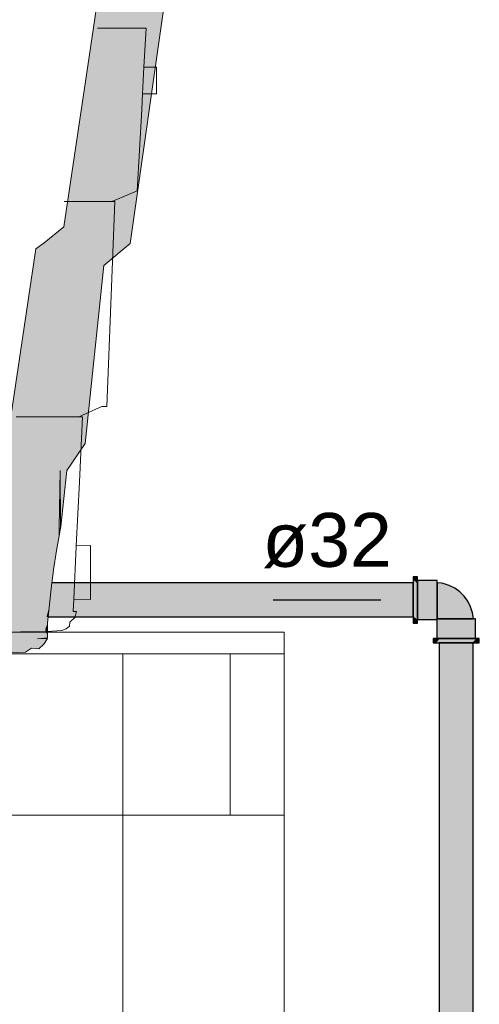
# Model space of a CAD drawing. Header units: millimetres. Extents: x -16331 to -10174, y -4135 to -3584.
# Tile 334 of 456: x -10233.6 to -10231.9, y -4008.46 to -4004.8. Entities that reach past the tile are written whole.
import ezdxf

# ---------------------------------------------------------------- set-up
doc = ezdxf.new("R2010")
doc.units = ezdxf.units.MM
for name, color, linetype in [('AF-Condutos', 4, 'Continuous'), ('AF-Conexões', 4, 'Continuous'), ('AF-Sentido conduto', 7, 'Continuous'), ('AF-Textos conduto', 7, 'Continuous')]:
    doc.layers.add(name, color=color, linetype=linetype)
for name, color, linetype, lineweight in [('AL-Reservatório cilíndrico', 9, 'Continuous', 18), ('DI-Elementos em corte', 9, 'Continuous', 18), ('DI-Elementos externos em corte', 9, 'Continuous', 18), ('DI-Elementos externos em vista', 9, 'Continuous', 5), ('IFC-IfcBuildingElementProxy-Contorno', 250, 'Continuous', 5), ('IFC-IfcFlowTerminal-Contorno', 250, 'Continuous', 5)]:
    doc.layers.add(name, color=color, linetype=linetype, lineweight=lineweight)
doc.styles.add('Arial', font='arial.ttf', dxfattribs={"height": 100})

msp = doc.modelspace()

# ---------------------------------------------------------------- hatches: boundary and pattern name
at = {"layer": 'AF-Condutos', "linetype": 'Continuous'}
for points in [[(-10233.485, -4006.8919), (-10233.485, -4006.892), (-10233.4853, -4006.8947), (-10233.4854, -4006.8952), (-10233.487, -4006.908), (-10233.4871, -4006.9089), (-10233.4896, -4006.9295), (-10232.1417, -4006.9295), (-10232.1417, -4006.908), (-10232.1417, -4006.8947), (-10232.1417, -4006.8919)], [(-10233.4897, -4006.9305), (-10233.4928, -4006.9556), (-10232.1417, -4006.9556), (-10232.1417, -4006.9295)], [(-10232.1417, -4006.9295), (-10233.4895, -4006.9295), (-10233.4896, -4006.9305)], [(-10232.1417, -4006.9816), (-10233.4924, -4006.9565), (-10233.495, -4006.9816), (-10233.4951, -4006.9823)], [(-10233.4929, -4006.9565), (-10232.1417, -4006.9816), (-10232.1417, -4006.9556)], [(-10232.1417, -4006.9556), (-10233.4923, -4006.9556), (-10233.4924, -4006.9565)], [(-10232.1417, -4007.0192), (-10232.1417, -4007.0164), (-10232.1417, -4007.0031), (-10233.4951, -4006.9823), (-10233.4973, -4007.0031), (-10233.4974, -4007.0036), (-10233.4987, -4007.0164), (-10233.4987, -4007.0165), (-10233.499, -4007.0192)], [(-10233.4961, -4006.9823), (-10232.1417, -4007.0031), (-10232.1417, -4006.9816)], [(-10231.9263, -4010.3956), (-10231.918, -4010.3956), (-10231.918, -4007.1156), (-10231.9263, -4007.1156), (-10231.9441, -4007.1156), (-10231.9684, -4007.1156), (-10231.995, -4007.1156), (-10232.0193, -4007.1156), (-10232.0371, -4007.1156), (-10232.0453, -4007.1156), (-10232.0453, -4010.3956), (-10232.0371, -4010.3956), (-10232.0193, -4010.3956), (-10231.995, -4010.3956), (-10231.9684, -4010.3956), (-10231.9441, -4010.3956)]]:
    msp.add_hatch(color=151, dxfattribs=at).paths.add_polyline_path(points)
at = {"layer": 'AF-Conexões', "linetype": 'Continuous'}
for points in [[(-10232.1249, -4006.8696), (-10232.1417, -4006.8696), (-10232.1417, -4006.8725), (-10232.1417, -4006.8811), (-10232.1391, -4006.8832), (-10232.1249, -4006.8948), (-10232.1249, -4006.8832), (-10232.1249, -4006.8811), (-10232.1249, -4006.8725)], [(-10232.1249, -4007.0301), (-10232.1249, -4007.028), (-10232.1249, -4007.0164), (-10232.1249, -4006.9986), (-10232.1249, -4006.9778), (-10232.1249, -4006.9556), (-10232.1249, -4006.9333), (-10232.1249, -4006.9126), (-10232.1249, -4006.8948), (-10232.1284, -4006.8919), (-10232.1417, -4006.8811), (-10232.1417, -4006.8919), (-10232.1417, -4006.8948), (-10232.1417, -4006.9126), (-10232.1417, -4006.9333), (-10232.1417, -4006.9556), (-10232.1417, -4006.9778), (-10232.1417, -4006.9986), (-10232.1417, -4007.0164), (-10232.1274, -4007.028)], [(-10232.0525, -4006.8832), (-10232.1249, -4006.8832), (-10232.1249, -4006.8856), (-10232.1249, -4006.8929), (-10232.0525, -4006.8856)], [(-10232.0525, -4006.8856), (-10232.0782, -4006.8882), (-10232.1249, -4006.8929), (-10232.1249, -4006.9044), (-10232.1249, -4006.9194), (-10232.1249, -4006.9368), (-10232.1249, -4006.9556), (-10232.1249, -4006.9743), (-10232.1249, -4006.9918), (-10232.1249, -4007.0068), (-10232.1249, -4007.0183), (-10232.0525, -4007.0183), (-10232.0525, -4007.0068), (-10232.0525, -4006.9918), (-10232.0525, -4006.9743), (-10232.0525, -4006.9556), (-10232.0525, -4006.9368), (-10232.0525, -4006.9194), (-10232.0525, -4006.9044), (-10232.0525, -4006.8929), (-10232.0525, -4006.8918)], [(-10232.0501, -4007.024), (-10232.0482, -4007.0264), (-10232.046, -4007.0264), (-10232.0438, -4007.0264), (-10232.032, -4007.0264), (-10232.0234, -4007.0264), (-10232.0148, -4007.0264), (-10231.9938, -4007.0264), (-10231.9826, -4007.0264), (-10231.9714, -4007.0264), (-10231.9609, -4007.0264), (-10231.9503, -4007.0264), (-10231.9417, -4007.0264), (-10231.9331, -4007.0264), (-10231.9275, -4007.0264), (-10231.9293, -4007.0073), (-10231.9399, -4007.0034), (-10231.9534, -4007.0065), (-10231.9639, -4007.0114), (-10231.9863, -4007.0128), (-10231.9639, -4007.0114), (-10231.9534, -4007.0065), (-10231.9399, -4007.0034), (-10231.9293, -4007.0073), (-10231.9275, -4007.0264), (-10231.9218, -4007.0264), (-10231.9202, -4007.0264), (-10231.9179, -4007.0264), (-10231.9202, -4007.0106), (-10231.9211, -4007.0107), (-10231.9202, -4007.0106), (-10231.9211, -4007.0035), (-10231.925, -4006.9991), (-10231.9211, -4007.0035), (-10231.928, -4006.9814), (-10231.9383, -4006.9608), (-10231.9328, -4006.9745), (-10231.9368, -4006.9811), (-10231.9328, -4006.9745), (-10231.9383, -4006.9608), (-10231.9518, -4006.942), (-10231.9458, -4006.9546), (-10231.9447, -4006.9654), (-10231.9464, -4006.9826), (-10231.9599, -4006.9876), (-10231.9464, -4006.9826), (-10231.9447, -4006.9654), (-10231.9458, -4006.9546), (-10231.9518, -4006.942), (-10231.9681, -4006.9257), (-10231.9605, -4006.9344), (-10231.9538, -4006.9511), (-10231.9543, -4006.9624), (-10231.9647, -4006.9675), (-10231.9723, -4006.9864), (-10231.9807, -4006.9984), (-10231.9924, -4007.0003), (-10232.0032, -4007.006), (-10232.0187, -4007.0147), (-10232.0317, -4007.0144), (-10232.0416, -4007.0155), (-10232.0317, -4007.0144), (-10232.0187, -4007.0147), (-10232.0032, -4007.006), (-10231.9924, -4007.0003), (-10231.9807, -4006.9984), (-10231.9723, -4006.9864), (-10231.9925, -4006.9856), (-10232.0086, -4006.9825), (-10232.0201, -4006.9917), (-10232.0256, -4007.0045), (-10232.0201, -4006.9917), (-10232.0086, -4006.9825), (-10231.9925, -4006.9856), (-10231.9723, -4006.9864), (-10231.9647, -4006.9675), (-10231.9543, -4006.9624), (-10231.9538, -4006.9511), (-10231.9605, -4006.9344), (-10231.9681, -4006.9257), (-10231.9869, -4006.9122), (-10231.9808, -4006.9197), (-10231.9641, -4006.938), (-10231.973, -4006.9408), (-10231.9777, -4006.9516), (-10231.9818, -4006.9724), (-10231.9777, -4006.9516), (-10231.973, -4006.9408), (-10231.9641, -4006.938), (-10231.9808, -4006.9197), (-10231.9776, -4006.9277), (-10231.9808, -4006.9197), (-10231.9869, -4006.9122), (-10232.0075, -4006.9019), (-10232.0006, -4006.9067), (-10231.9917, -4006.9181), (-10231.9885, -4006.9282), (-10231.9937, -4006.9385), (-10231.9996, -4006.9525), (-10231.9998, -4006.9689), (-10231.9996, -4006.9525), (-10231.9937, -4006.9385), (-10231.9885, -4006.9282), (-10231.9917, -4006.9181), (-10232.0006, -4006.9067), (-10232.0075, -4006.9019), (-10232.0296, -4006.895), (-10232.0367, -4006.894), (-10232.0369, -4006.895), (-10232.0252, -4006.8989), (-10232.0072, -4006.9107), (-10232.0087, -4006.9202), (-10232.0137, -4006.9338), (-10232.019, -4006.9438), (-10232.0102, -4006.9588), (-10232.0181, -4006.9687), (-10232.0322, -4006.977), (-10232.0351, -4006.992), (-10232.0391, -4007.005), (-10232.0351, -4006.992), (-10232.0322, -4006.977), (-10232.0181, -4006.9687), (-10232.0102, -4006.9588), (-10232.019, -4006.9438), (-10232.0246, -4006.9546), (-10232.019, -4006.9438), (-10232.0137, -4006.9338), (-10232.0087, -4006.9202), (-10232.0072, -4006.9107), (-10232.0252, -4006.8989), (-10232.0369, -4006.895), (-10232.0367, -4006.894), (-10232.0525, -4006.8918), (-10232.0525, -4006.8941), (-10232.0525, -4006.8957), (-10232.0525, -4006.9014), (-10232.0334, -4006.9032), (-10232.0295, -4006.9138), (-10232.0298, -4006.925), (-10232.0331, -4006.9377), (-10232.0382, -4006.9488), (-10232.033, -4006.9651), (-10232.0382, -4006.9488), (-10232.0331, -4006.9377), (-10232.0298, -4006.925), (-10232.0295, -4006.9138), (-10232.0334, -4006.9032), (-10232.0525, -4006.9014), (-10232.0525, -4006.907), (-10232.0525, -4006.9156), (-10232.0525, -4006.9242), (-10232.0525, -4006.9348), (-10232.0525, -4006.9453), (-10232.0525, -4006.9565), (-10232.0525, -4006.9677), (-10232.0525, -4006.9887), (-10232.0525, -4006.9973), (-10232.0525, -4007.0059), (-10232.0525, -4007.0177), (-10232.0525, -4007.0194), (-10232.0525, -4007.0221)], [(-10232.1417, -4007.0386), (-10232.1417, -4007.0416), (-10232.1249, -4007.0416), (-10232.1249, -4007.0386), (-10232.1249, -4007.0301), (-10232.1382, -4007.0192), (-10232.1417, -4007.0164), (-10232.1417, -4007.0192), (-10232.1417, -4007.0301)], [(-10232.0525, -4007.0255), (-10232.0525, -4007.0221), (-10232.0525, -4007.0183), (-10232.0572, -4007.0183), (-10232.1249, -4007.0183), (-10232.1249, -4007.0255)], [(-10232.0541, -4007.028), (-10232.0541, -4007.0279), (-10232.0525, -4007.028), (-10232.0525, -4007.0264), (-10232.0525, -4007.0255), (-10232.0531, -4007.0264), (-10232.0525, -4007.0255), (-10232.0541, -4007.0255), (-10232.0541, -4007.0264), (-10232.0995, -4007.0264), (-10232.0541, -4007.0264), (-10232.0541, -4007.0255), (-10232.1249, -4007.0255), (-10232.1249, -4007.0264), (-10232.1249, -4007.028)], [(-10232.0525, -4007.0739), (-10232.0516, -4007.0988), (-10232.0516, -4007.028), (-10232.0516, -4007.0264), (-10232.0525, -4007.0264), (-10232.0525, -4007.0274), (-10232.0525, -4007.028), (-10232.0525, -4007.0733), (-10232.0525, -4007.028), (-10232.0525, -4007.0274), (-10232.0525, -4007.0264), (-10232.0541, -4007.0264), (-10232.054, -4007.028), (-10232.0541, -4007.028), (-10232.0541, -4007.0988), (-10232.0525, -4007.0988), (-10232.0516, -4007.0988)], [(-10231.9118, -4007.0988), (-10231.9093, -4007.0988), (-10231.9093, -4007.0264), (-10231.9118, -4007.0264), (-10231.919, -4007.0264), (-10231.9305, -4007.0264), (-10231.9455, -4007.0264), (-10231.9629, -4007.0264), (-10231.9817, -4007.0264), (-10232.0004, -4007.0264), (-10232.0179, -4007.0264), (-10232.0329, -4007.0264), (-10232.0444, -4007.0264), (-10232.0516, -4007.0264), (-10232.0516, -4007.0988), (-10232.0444, -4007.0988), (-10232.0329, -4007.0988), (-10232.0179, -4007.0988), (-10232.0004, -4007.0988), (-10231.9817, -4007.0988), (-10231.9629, -4007.0988), (-10231.9455, -4007.0988), (-10231.9305, -4007.0988), (-10231.919, -4007.0988)], [(-10232.0677, -4007.0988), (-10232.0677, -4007.1156), (-10232.0648, -4007.1156), (-10232.0562, -4007.1156), (-10232.0425, -4007.0988), (-10232.0562, -4007.0988), (-10232.0648, -4007.0988)], [(-10232.0562, -4007.1156), (-10232.0453, -4007.1156), (-10232.0425, -4007.1156), (-10232.0247, -4007.1156), (-10232.0039, -4007.1156), (-10231.9817, -4007.1156), (-10231.9594, -4007.1156), (-10231.9387, -4007.1156), (-10231.9209, -4007.1156), (-10231.9072, -4007.0988), (-10231.9209, -4007.0988), (-10231.9387, -4007.0988), (-10231.9594, -4007.0988), (-10231.9817, -4007.0988), (-10232.0039, -4007.0988), (-10232.0247, -4007.0988), (-10232.0425, -4007.0988), (-10232.0453, -4007.1023)], [(-10231.8986, -4007.1156), (-10231.8957, -4007.1156), (-10231.8957, -4007.0988), (-10231.8986, -4007.0988), (-10231.9072, -4007.0988), (-10231.918, -4007.1121), (-10231.9209, -4007.1156), (-10231.918, -4007.1156), (-10231.9072, -4007.1156)]]:
    msp.add_hatch(color=161, dxfattribs=at).paths.add_polyline_path(points)
at = {"layer": 'AF-Sentido conduto', "linetype": 'Continuous'}
msp.add_hatch(color=140, dxfattribs=at).paths.add_polyline_path([(-10232.2616, -4006.9557), (-10232.5031, -4006.891), (-10232.5031, -4007.0204)])
at = {"layer": 'AL-Reservatório cilíndrico', "linetype": 'Continuous'}
for points in [[(-10233.3865, -4006.3747), (-10233.4295, -4006.4756), (-10233.3615, -4006.3747), (-10233.2911, -4005.7134), (-10233.1936, -4005.6314), (-10233.0379, -4004.5428), (-10233.0618, -4004.5428), (-10233.036, -4004.5291), (-10233.0107, -4004.5156), (-10233.0348, -4004.521), (-10233.1328, -4004.5428), (-10233.2426, -4005.6314), (-10233.1368, -4004.5829), (-10233.1328, -4004.5428), (-10233.1408, -4004.585), (-10233.1328, -4004.5428), (-10233.0107, -4004.5156), (-10232.996, -4004.4288), (-10232.9855, -4004.3668), (-10233.041, -4004.4514), (-10232.9855, -4004.3668), (-10232.9855, -4004.3158), (-10232.9799, -4004.2157), (-10233.0115, -4004.1401), (-10233.0179, -4004.1367), (-10233.057, -4004.1156), (-10233.1074, -4004.1156), (-10233.0552, -4004.4586), (-10233.1074, -4004.1156), (-10233.0856, -4004.4738), (-10233.083, -4004.5156), (-10233.1074, -4004.1156), (-10233.1442, -4004.1156), (-10233.1535, -4004.31), (-10233.1688, -4004.5156), (-10233.1835, -4004.523), (-10233.223, -4004.5428), (-10233.2328, -4004.6341), (-10233.3396, -4005.6314), (-10233.223, -4004.5428), (-10233.2885, -4005.0119), (-10233.3849, -4005.6314), (-10233.4509, -4005.6824), (-10233.4911, -4005.7134), (-10233.5524, -4006.2382), (-10233.5705, -4006.3747), (-10233.5779, -4006.3851), (-10233.6429, -4006.4756), (-10233.6451, -4006.4966), (-10233.7146, -4007.0666), (-10233.7155, -4007.08), (-10233.7215, -4007.0921), (-10233.7239, -4007.0964), (-10233.6892, -4007.0921), (-10233.7239, -4007.0964), (-10233.7428, -4007.1099), (-10233.7398, -4007.1205), (-10233.7444, -4007.1249), (-10233.7154, -4007.1233), (-10233.623, -4007.1099), (-10233.7154, -4007.1233), (-10233.7444, -4007.1249), (-10233.7674, -4007.1423), (-10233.7704, -4007.1437), (-10233.7575, -4007.1435), (-10233.6477, -4007.1348), (-10233.7575, -4007.1435), (-10233.7704, -4007.1437), (-10233.7927, -4007.1518), (-10233.7943, -4007.1523), (-10233.7968, -4007.1526), (-10233.7834, -4007.1522), (-10233.7452, -4007.1556), (-10233.6722, -4007.1541), (-10233.6575, -4007.1486), (-10233.6722, -4007.1541), (-10233.5822, -4007.1499), (-10233.5603, -4007.1353), (-10233.533, -4007.137), (-10233.5148, -4007.1203), (-10233.5475, -4007.1181), (-10233.5148, -4007.1203), (-10233.5015, -4007.0997), (-10233.5377, -4007.0999), (-10233.5015, -4007.0961), (-10233.5015, -4007.0876), (-10233.5838, -4007.0859), (-10233.5091, -4007.0874), (-10233.5062, -4007.0875), (-10233.506, -4007.0855), (-10233.5062, -4007.0875), (-10233.5015, -4007.0876), (-10233.5052, -4007.0779), (-10233.5096, -4007.0666), (-10233.5015, -4007.0427), (-10233.499, -4007.0192), (-10233.5048, -4007.0192), (-10233.4972, -4006.9911), (-10233.4966, -4006.9862), (-10233.5172, -4007.0192), (-10233.4953, -4006.9842), (-10233.4891, -4006.9257), (-10233.485, -4006.8919), (-10233.4864, -4006.8919), (-10233.5274, -4007.0192), (-10233.5415, -4007.0581), (-10233.5468, -4007.0666), (-10233.5415, -4007.0666), (-10233.5176, -4007.0666), (-10233.5057, -4007.0822), (-10233.5083, -4007.0812), (-10233.508, -4007.0791), (-10233.5176, -4007.0666), (-10233.5468, -4007.0666), (-10233.5087, -4007.0842), (-10233.5468, -4007.0666), (-10233.5415, -4006.9121), (-10233.5452, -4007.0192), (-10233.5468, -4007.0666), (-10233.5415, -4007.0581), (-10233.5274, -4007.0192), (-10233.5415, -4007.0536), (-10233.5274, -4007.0192), (-10233.4864, -4006.8919), (-10233.4856, -4006.8919), (-10233.485, -4006.8919), (-10233.4841, -4006.8847), (-10233.4851, -4006.888), (-10233.4841, -4006.8847), (-10233.479, -4006.8437), (-10233.4851, -4006.8877), (-10233.4866, -4006.8919), (-10233.4834, -4006.8718), (-10233.4851, -4006.8877), (-10233.479, -4006.8437), (-10233.4813, -4006.8513), (-10233.4932, -4006.8919), (-10233.5305, -4007.0192), (-10233.5415, -4007.0511), (-10233.5305, -4007.0192), (-10233.4932, -4006.8919), (-10233.4813, -4006.8513), (-10233.479, -4006.8437), (-10233.4812, -4006.8509), (-10233.4937, -4006.8919), (-10233.5324, -4007.0192), (-10233.5415, -4007.0491), (-10233.5324, -4007.0192), (-10233.5015, -4006.9175), (-10233.4937, -4006.8919), (-10233.4953, -4006.8919), (-10233.4937, -4006.8919), (-10233.4907, -4006.882), (-10233.4812, -4006.8509), (-10233.479, -4006.8437), (-10233.4798, -4006.8376), (-10233.4806, -4006.8314), (-10233.4977, -4006.8919), (-10233.5015, -4006.9055), (-10233.5335, -4007.0192), (-10233.5415, -4007.0476), (-10233.5415, -4007.0198), (-10233.5415, -4007.0192), (-10233.5415, -4007.0198), (-10233.5415, -4007.0476), (-10233.5335, -4007.0192), (-10233.5414, -4007.0192), (-10233.5385, -4006.8919), (-10233.5385, -4006.8919), (-10233.5385, -4006.8919), (-10233.5414, -4007.0192), (-10233.5335, -4007.0192), (-10233.5015, -4006.9055), (-10233.522, -4006.8919), (-10233.5269, -4006.8919), (-10233.522, -4006.8919), (-10233.5015, -4006.9055), (-10233.4977, -4006.8919), (-10233.5015, -4006.8919), (-10233.5016, -4006.8919), (-10233.5015, -4006.8919), (-10233.4977, -4006.8919), (-10233.4806, -4006.8314), (-10233.5015, -4006.6856), (-10233.5033, -4006.6855), (-10233.5015, -4006.6856), (-10233.4806, -4006.8314), (-10233.4733, -4006.7974), (-10233.4725, -4006.7905), (-10233.4733, -4006.7974), (-10233.4678, -4006.7717), (-10233.4675, -4006.7657), (-10233.4683, -4006.7694), (-10233.4695, -4006.7662), (-10233.4683, -4006.7694), (-10233.4694, -4006.7659), (-10233.4994, -4006.6858), (-10233.4694, -4006.7659), (-10233.4683, -4006.7694), (-10233.4693, -4006.7644), (-10233.4959, -4006.6861), (-10233.4693, -4006.7644), (-10233.4846, -4006.6869), (-10233.4683, -4006.7694), (-10233.4675, -4006.7657), (-10233.4639, -4006.6885), (-10233.4835, -4006.687), (-10233.4838, -4006.687), (-10233.4835, -4006.687), (-10233.4639, -4006.6885), (-10233.4589, -4006.714), (-10233.4581, -4006.718), (-10233.4579, -4006.7078), (-10233.4576, -4006.689), (-10233.4539, -4006.4756), (-10233.5015, -4006.5984), (-10233.5015, -4006.6016), (-10233.5015, -4006.5984), (-10233.4539, -4006.4756), (-10233.5015, -4006.4756), (-10233.5264, -4006.4756), (-10233.5015, -4006.6692), (-10233.5264, -4006.4756), (-10233.5336, -4006.6832), (-10233.5408, -4006.8919), (-10233.5415, -4006.8919), (-10233.5408, -4006.8919), (-10233.5264, -4006.4756), (-10233.5415, -4006.5631), (-10233.5982, -4006.8919), (-10233.6283, -4007.0666), (-10233.5264, -4006.4756), (-10233.4085, -4006.3906), (-10233.3865, -4006.3747), (-10233.406, -4006.3747), (-10233.4611, -4006.3747), (-10233.4316, -4005.7134), (-10233.4371, -4005.8362), (-10233.4611, -4006.3747), (-10233.3469, -4005.7604), (-10233.4611, -4006.3747), (-10233.3865, -4006.3747), (-10233.3413, -4005.7556), (-10233.3382, -4005.7134)], [(-10233.4249, -4006.4322), (-10233.412, -4006.4128), (-10233.399, -4006.3933), (-10233.3865, -4006.3747), (-10233.3969, -4006.3822), (-10233.4085, -4006.3906), (-10233.4112, -4006.4076), (-10233.4085, -4006.3906), (-10233.4214, -4006.3999), (-10233.5264, -4006.4756), (-10233.4539, -4006.4756)], [(-10233.4524, -4006.6893), (-10233.4517, -4006.6829), (-10233.4295, -4006.4756), (-10233.4023, -4006.4117), (-10233.3865, -4006.3747), (-10233.399, -4006.3933), (-10233.4539, -4006.4756), (-10233.4524, -4006.6868)], [(-10233.5015, -4006.7178), (-10233.4595, -4006.718), (-10233.4581, -4006.7181), (-10233.458, -4006.7179), (-10233.4552, -4006.7037), (-10233.4524, -4006.6893), (-10233.4528, -4006.6893), (-10233.455, -4006.6891), (-10233.455, -4006.6895), (-10233.455, -4006.6891), (-10233.4576, -4006.689), (-10233.4576, -4006.6898), (-10233.455, -4006.6896), (-10233.4567, -4006.7), (-10233.4528, -4006.6894), (-10233.4567, -4006.7), (-10233.4567, -4006.7004), (-10233.4532, -4006.6916), (-10233.4567, -4006.7004), (-10233.4567, -4006.7), (-10233.455, -4006.6896), (-10233.4576, -4006.6898), (-10233.4578, -4006.7031), (-10233.4572, -4006.7033), (-10233.4578, -4006.7031), (-10233.4578, -4006.7045), (-10233.4573, -4006.7043), (-10233.4554, -4006.7036), (-10233.4555, -4006.7038), (-10233.4573, -4006.7043)], [(-10233.4639, -4006.6885), (-10233.4678, -4006.7717), (-10233.4581, -4006.718)], [(-10233.4573, -4006.7043), (-10233.4555, -4006.7038), (-10233.4554, -4006.7036)], [(-10233.4806, -4006.8314), (-10233.479, -4006.8437), (-10233.4678, -4006.7717)], [(-10233.4851, -4006.8877), (-10233.4835, -4006.8723), (-10233.4834, -4006.8718), (-10233.4866, -4006.8919), (-10233.4865, -4006.8917)], [(-10233.5015, -4007.0192), (-10233.499, -4007.0192), (-10233.4953, -4006.9842), (-10233.5015, -4007.007), (-10233.5048, -4007.0192)], [(-10233.4953, -4006.9842), (-10233.4966, -4006.9862), (-10233.4972, -4006.9911), (-10233.4972, -4006.9911)], [(-10233.5015, -4007.0876), (-10233.5015, -4007.0666), (-10233.5015, -4007.0548), (-10233.5015, -4007.0427), (-10233.5055, -4007.0666), (-10233.5015, -4007.0427), (-10233.5096, -4007.0666)], [(-10233.5057, -4007.0822), (-10233.508, -4007.0791), (-10233.5083, -4007.0812)]]:
    msp.add_hatch(color=141, dxfattribs=at).paths.add_polyline_path(points)
at = {"layer": 'DI-Elementos em corte', "linetype": 'Continuous'}
msp.add_hatch(color=31, dxfattribs=at).paths.add_polyline_path([(-10233.7146, -4007.0666), (-10233.6451, -4006.4966), (-10233.6429, -4006.4756), (-10233.5779, -4006.3851), (-10233.5705, -4006.3747), (-10233.5524, -4006.2382), (-10233.4911, -4005.7134), (-10233.4509, -4005.6824), (-10233.3849, -4005.6314), (-10233.2885, -4005.0119), (-10233.223, -4004.5428), (-10233.2756, -4004.482), (-10233.2778, -4004.4794), (-10233.2784, -4004.4836), (-10233.3513, -4004.9713), (-10233.4408, -4005.5701), (-10233.5136, -4005.6296), (-10233.544, -4005.6521), (-10233.6453, -4006.3254), (-10233.6473, -4006.3387), (-10233.6618, -4006.3588), (-10233.718, -4006.4321), (-10233.7233, -4006.439), (-10233.7326, -4006.5234), (-10233.7419, -4006.5963), (-10233.8002, -4007.0542)])

# ---------------------------------------------------------------- linework, layer by layer
at = {"layer": 'AF-Condutos'}
for p, q in [((-10232.1417, -4006.8919), (-10233.485, -4006.8919)), ((-10232.1417, -4006.8947), (-10232.1417, -4006.8919)), ((-10232.1417, -4006.908), (-10232.1417, -4006.8947)), ((-10232.1417, -4006.9295), (-10232.1417, -4006.908)), ((-10232.1417, -4006.9556), (-10232.1417, -4006.9295)), ((-10232.1417, -4006.9816), (-10232.1417, -4006.9556)), ((-10232.1417, -4007.0031), (-10232.1417, -4006.9816)), ((-10232.1417, -4007.0164), (-10232.1417, -4007.0031)), ((-10233.499, -4007.0192), (-10232.1417, -4007.0192)), ((-10232.1417, -4007.0192), (-10232.1417, -4007.0164)), ((-10232.0371, -4007.1156), (-10232.0453, -4007.1156)), ((-10232.0453, -4007.1156), (-10232.0453, -4010.3956)), ((-10232.0193, -4007.1156), (-10232.0371, -4007.1156)), ((-10231.995, -4007.1156), (-10232.0193, -4007.1156)), ((-10231.9684, -4007.1156), (-10231.995, -4007.1156)), ((-10231.9441, -4007.1156), (-10231.9684, -4007.1156)), ((-10231.9263, -4007.1156), (-10231.9441, -4007.1156)), ((-10231.918, -4007.1156), (-10231.9263, -4007.1156)), ((-10231.918, -4010.3956), (-10231.918, -4007.1156))]:
    msp.add_line(p, q, dxfattribs=at)
at = {"layer": 'AF-Conexões'}
for p, q in [((-10232.1417, -4006.8696), (-10232.1417, -4006.8725)), ((-10232.1249, -4006.8696), (-10232.1417, -4006.8696)), ((-10232.1249, -4006.8725), (-10232.1249, -4006.8696)), ((-10232.1417, -4006.8725), (-10232.1417, -4006.8811)), ((-10232.1417, -4006.8811), (-10232.1417, -4006.8919)), ((-10232.1417, -4006.8919), (-10232.1417, -4006.8948)), ((-10232.1417, -4006.8948), (-10232.1417, -4006.9126)), ((-10232.1249, -4006.8811), (-10232.1249, -4006.8725)), ((-10232.1249, -4006.8832), (-10232.1249, -4006.8811)), ((-10232.1249, -4006.8948), (-10232.1249, -4006.8832)), ((-10232.1249, -4006.8832), (-10232.1249, -4006.8856)), ((-10232.0525, -4006.8832), (-10232.1249, -4006.8832)), ((-10232.1249, -4006.8856), (-10232.1249, -4006.8929)), ((-10232.1249, -4006.8929), (-10232.1249, -4006.9044)), ((-10232.1249, -4006.9126), (-10232.1249, -4006.8948)), ((-10232.1249, -4006.9044), (-10232.1249, -4006.9194)), ((-10232.0525, -4006.8856), (-10232.0525, -4006.8832)), ((-10232.0525, -4006.8918), (-10232.0525, -4006.8856)), ((-10232.0525, -4006.8929), (-10232.0525, -4006.8918)), ((-10232.0525, -4006.8918), (-10232.0525, -4006.8941)), ((-10232.0367, -4006.894), (-10232.0525, -4006.8918)), ((-10232.0525, -4006.9044), (-10232.0525, -4006.8929)), ((-10232.0525, -4006.8941), (-10232.0525, -4006.8957)), ((-10232.0525, -4006.8957), (-10232.0525, -4006.9014)), ((-10232.0525, -4006.9014), (-10232.0525, -4006.907)), ((-10232.0525, -4006.9194), (-10232.0525, -4006.9044)), ((-10232.0296, -4006.895), (-10232.0367, -4006.894)), ((-10232.0075, -4006.9019), (-10232.0296, -4006.895)), ((-10231.9869, -4006.9122), (-10232.0075, -4006.9019)), ((-10232.1417, -4006.9126), (-10232.1417, -4006.9333)), ((-10232.1417, -4006.9333), (-10232.1417, -4006.9556)), ((-10232.1249, -4006.9333), (-10232.1249, -4006.9126)), ((-10232.1249, -4006.9194), (-10232.1249, -4006.9368)), ((-10232.1249, -4006.9556), (-10232.1249, -4006.9333)), ((-10232.1249, -4006.9368), (-10232.1249, -4006.9556)), ((-10232.0525, -4006.907), (-10232.0525, -4006.9156)), ((-10232.0525, -4006.9156), (-10232.0525, -4006.9242)), ((-10232.0525, -4006.9368), (-10232.0525, -4006.9194)), ((-10232.0525, -4006.9242), (-10232.0525, -4006.9348)), ((-10232.0525, -4006.9348), (-10232.0525, -4006.9453)), ((-10232.0525, -4006.9556), (-10232.0525, -4006.9368)), ((-10231.9681, -4006.9257), (-10231.9869, -4006.9122)), ((-10231.9518, -4006.942), (-10231.9681, -4006.9257)), ((-10231.9383, -4006.9608), (-10231.9518, -4006.942)), ((-10232.1417, -4006.9556), (-10232.1417, -4006.9778)), ((-10232.1417, -4006.9778), (-10232.1417, -4006.9986)), ((-10232.1249, -4006.9778), (-10232.1249, -4006.9556)), ((-10232.1249, -4006.9556), (-10232.1249, -4006.9743)), ((-10232.1249, -4006.9743), (-10232.1249, -4006.9918)), ((-10232.1249, -4006.9986), (-10232.1249, -4006.9778)), ((-10232.0525, -4006.9453), (-10232.0525, -4006.9565)), ((-10232.0525, -4006.9743), (-10232.0525, -4006.9556)), ((-10232.0525, -4006.9565), (-10232.0525, -4006.9677)), ((-10232.0525, -4006.9677), (-10232.0525, -4006.9887)), ((-10232.0525, -4006.9918), (-10232.0525, -4006.9743)), ((-10231.928, -4006.9814), (-10231.9383, -4006.9608)), ((-10232.1417, -4006.9986), (-10232.1417, -4007.0164)), ((-10232.1249, -4006.9918), (-10232.1249, -4007.0068)), ((-10232.1249, -4007.0164), (-10232.1249, -4006.9986)), ((-10232.1249, -4007.0068), (-10232.1249, -4007.0183)), ((-10232.0525, -4006.9887), (-10232.0525, -4006.9973)), ((-10232.0525, -4007.0068), (-10232.0525, -4006.9918)), ((-10232.0525, -4006.9973), (-10232.0525, -4007.0059)), ((-10232.0525, -4007.0059), (-10232.0525, -4007.0177)), ((-10232.0525, -4007.0183), (-10232.0525, -4007.0068)), ((-10231.9211, -4007.0035), (-10231.928, -4006.9814)), ((-10231.9202, -4007.0106), (-10231.9211, -4007.0035)), ((-10231.9179, -4007.0264), (-10231.9202, -4007.0106)), ((-10232.1417, -4007.0164), (-10232.1417, -4007.0192)), ((-10232.1417, -4007.0192), (-10232.1417, -4007.0301)), ((-10232.1417, -4007.0301), (-10232.1417, -4007.0386)), ((-10232.1417, -4007.0386), (-10232.1417, -4007.0416)), ((-10232.1417, -4007.0416), (-10232.1249, -4007.0416)), ((-10232.1249, -4007.028), (-10232.1249, -4007.0164)), ((-10232.1249, -4007.0183), (-10232.1249, -4007.0255)), ((-10232.1249, -4007.0255), (-10232.1249, -4007.0264)), ((-10232.1249, -4007.0264), (-10232.1249, -4007.028)), ((-10232.1249, -4007.0301), (-10232.1249, -4007.028)), ((-10232.1249, -4007.028), (-10232.0541, -4007.028)), ((-10232.1249, -4007.0386), (-10232.1249, -4007.0301)), ((-10232.1249, -4007.0416), (-10232.1249, -4007.0386)), ((-10232.0525, -4007.0264), (-10232.0541, -4007.0264)), ((-10232.0541, -4007.028), (-10232.0541, -4007.0988)), ((-10232.0525, -4007.0177), (-10232.0525, -4007.0194)), ((-10232.0525, -4007.0221), (-10232.0525, -4007.0183)), ((-10232.0525, -4007.0194), (-10232.0525, -4007.0221)), ((-10232.0525, -4007.0255), (-10232.0525, -4007.0221)), ((-10232.0525, -4007.0221), (-10232.0501, -4007.024)), ((-10232.0525, -4007.0264), (-10232.0525, -4007.0255)), ((-10232.0516, -4007.0264), (-10232.0525, -4007.0264)), ((-10232.0525, -4007.028), (-10232.0525, -4007.0264)), ((-10232.0444, -4007.0264), (-10232.0516, -4007.0264)), ((-10232.0501, -4007.024), (-10232.0482, -4007.0264)), ((-10232.0482, -4007.0264), (-10232.046, -4007.0264)), ((-10232.046, -4007.0264), (-10232.0438, -4007.0264)), ((-10232.0329, -4007.0264), (-10232.0444, -4007.0264)), ((-10232.0438, -4007.0264), (-10232.032, -4007.0264)), ((-10232.0179, -4007.0264), (-10232.0329, -4007.0264)), ((-10232.032, -4007.0264), (-10232.0234, -4007.0264)), ((-10232.0234, -4007.0264), (-10232.0148, -4007.0264)), ((-10232.0004, -4007.0264), (-10232.0179, -4007.0264)), ((-10232.0148, -4007.0264), (-10231.9938, -4007.0264)), ((-10231.9817, -4007.0264), (-10232.0004, -4007.0264)), ((-10231.9938, -4007.0264), (-10231.9826, -4007.0264)), ((-10231.9826, -4007.0264), (-10231.9714, -4007.0264)), ((-10231.9629, -4007.0264), (-10231.9817, -4007.0264)), ((-10231.9714, -4007.0264), (-10231.9609, -4007.0264)), ((-10231.9455, -4007.0264), (-10231.9629, -4007.0264)), ((-10231.9609, -4007.0264), (-10231.9503, -4007.0264)), ((-10231.9503, -4007.0264), (-10231.9417, -4007.0264)), ((-10231.9305, -4007.0264), (-10231.9455, -4007.0264)), ((-10231.9417, -4007.0264), (-10231.9331, -4007.0264)), ((-10231.9331, -4007.0264), (-10231.9275, -4007.0264)), ((-10231.919, -4007.0264), (-10231.9305, -4007.0264)), ((-10231.9275, -4007.0264), (-10231.9218, -4007.0264)), ((-10231.9218, -4007.0264), (-10231.9202, -4007.0264)), ((-10231.9202, -4007.0264), (-10231.9179, -4007.0264)), ((-10231.9118, -4007.0264), (-10231.919, -4007.0264)), ((-10231.9093, -4007.0264), (-10231.9118, -4007.0264)), ((-10231.9093, -4007.0988), (-10231.9093, -4007.0264)), ((-10232.0648, -4007.0988), (-10232.0677, -4007.0988)), ((-10232.0677, -4007.0988), (-10232.0677, -4007.1156)), ((-10232.0677, -4007.1156), (-10232.0648, -4007.1156)), ((-10232.0562, -4007.0988), (-10232.0648, -4007.0988)), ((-10232.0648, -4007.1156), (-10232.0562, -4007.1156)), ((-10232.0425, -4007.0988), (-10232.0562, -4007.0988)), ((-10232.0562, -4007.1156), (-10232.0453, -4007.1156)), ((-10232.0541, -4007.0988), (-10232.0525, -4007.0988)), ((-10232.0525, -4007.0988), (-10232.0516, -4007.0988)), ((-10232.0516, -4007.0988), (-10232.0444, -4007.0988)), ((-10232.0453, -4007.1156), (-10232.0425, -4007.1156)), ((-10232.0444, -4007.0988), (-10232.0329, -4007.0988)), ((-10232.0247, -4007.0988), (-10232.0425, -4007.0988)), ((-10232.0425, -4007.1156), (-10232.0247, -4007.1156)), ((-10232.0329, -4007.0988), (-10232.0179, -4007.0988)), ((-10232.0039, -4007.0988), (-10232.0247, -4007.0988)), ((-10232.0247, -4007.1156), (-10232.0039, -4007.1156)), ((-10232.0179, -4007.0988), (-10232.0004, -4007.0988)), ((-10231.9817, -4007.0988), (-10232.0039, -4007.0988)), ((-10232.0039, -4007.1156), (-10231.9817, -4007.1156)), ((-10232.0004, -4007.0988), (-10231.9817, -4007.0988)), ((-10231.9594, -4007.0988), (-10231.9817, -4007.0988)), ((-10231.9817, -4007.0988), (-10231.9629, -4007.0988)), ((-10231.9817, -4007.1156), (-10231.9594, -4007.1156)), ((-10231.9629, -4007.0988), (-10231.9455, -4007.0988)), ((-10231.9387, -4007.0988), (-10231.9594, -4007.0988)), ((-10231.9594, -4007.1156), (-10231.9387, -4007.1156)), ((-10231.9455, -4007.0988), (-10231.9305, -4007.0988)), ((-10231.9209, -4007.0988), (-10231.9387, -4007.0988)), ((-10231.9387, -4007.1156), (-10231.9209, -4007.1156)), ((-10231.9305, -4007.0988), (-10231.919, -4007.0988)), ((-10231.9072, -4007.0988), (-10231.9209, -4007.0988)), ((-10231.9209, -4007.1156), (-10231.918, -4007.1156)), ((-10231.919, -4007.0988), (-10231.9118, -4007.0988)), ((-10231.918, -4007.1156), (-10231.9072, -4007.1156)), ((-10231.9118, -4007.0988), (-10231.9093, -4007.0988)), ((-10231.8986, -4007.0988), (-10231.9072, -4007.0988)), ((-10231.9072, -4007.1156), (-10231.8986, -4007.1156)), ((-10231.8957, -4007.0988), (-10231.8986, -4007.0988)), ((-10231.8986, -4007.1156), (-10231.8957, -4007.1156)), ((-10231.8957, -4007.1156), (-10231.8957, -4007.0988))]:
    msp.add_line(p, q, dxfattribs=at)
at = {"layer": 'AF-Sentido conduto'}
msp.add_lwpolyline([(-10232.6616, -4006.9557), (-10232.2616, -4006.9557)], dxfattribs=at)
at = {"layer": 'AL-Reservatório cilíndrico'}
for p, q in [((-10233.1936, -4005.6314), (-10233.0379, -4004.5428)), ((-10233.2911, -4005.7134), (-10233.1936, -4005.6314)), ((-10233.3615, -4006.3747), (-10233.2911, -4005.7134)), ((-10233.4295, -4006.4756), (-10233.3615, -4006.3747)), ((-10233.4576, -4006.689), (-10233.4539, -4006.4756)), ((-10233.4539, -4006.4756), (-10233.4524, -4006.6868)), ((-10233.4517, -4006.6829), (-10233.4295, -4006.4756)), ((-10233.4524, -4006.6893), (-10233.4517, -4006.6829)), ((-10233.4524, -4006.6868), (-10233.4524, -4006.6893)), ((-10233.4678, -4006.7717), (-10233.4581, -4006.718)), ((-10233.4581, -4006.718), (-10233.4579, -4006.7078)), ((-10233.4581, -4006.7181), (-10233.458, -4006.7179)), ((-10233.458, -4006.7179), (-10233.4552, -4006.7037)), ((-10233.4579, -4006.7078), (-10233.4576, -4006.689)), ((-10233.455, -4006.6891), (-10233.4576, -4006.689)), ((-10233.4552, -4006.7037), (-10233.4524, -4006.6893)), ((-10233.4528, -4006.6893), (-10233.455, -4006.6891)), ((-10233.4524, -4006.6893), (-10233.4528, -4006.6893)), ((-10233.479, -4006.8437), (-10233.4678, -4006.7717)), ((-10233.4841, -4006.8847), (-10233.479, -4006.8437)), ((-10233.4891, -4006.9257), (-10233.485, -4006.8919)), ((-10233.485, -4006.8919), (-10233.4841, -4006.8847)), ((-10233.4953, -4006.9842), (-10233.4891, -4006.9257)), ((-10233.499, -4007.0192), (-10233.4953, -4006.9842)), ((-10233.5015, -4007.0427), (-10233.499, -4007.0192)), ((-10233.5015, -4007.0548), (-10233.5015, -4007.0427)), ((-10233.5015, -4007.0666), (-10233.5015, -4007.0548)), ((-10233.5015, -4007.0876), (-10233.5015, -4007.0666)), ((-10233.5015, -4007.0961), (-10233.5015, -4007.0876)), ((-10233.5377, -4007.0999), (-10233.5015, -4007.0961)), ((-10233.5015, -4007.0997), (-10233.5377, -4007.0999)), ((-10233.533, -4007.137), (-10233.5148, -4007.1203)), ((-10233.5148, -4007.1203), (-10233.5015, -4007.0997)), ((-10233.6722, -4007.1541), (-10233.5822, -4007.1499)), ((-10233.5822, -4007.1499), (-10233.5603, -4007.1353)), ((-10233.5603, -4007.1353), (-10233.533, -4007.137))]:
    msp.add_line(p, q, dxfattribs=at)
at = {"layer": 'DI-Elementos em corte'}
for p, q in [((-10233.2784, -4004.4836), (-10233.3513, -4004.9713)), ((-10233.3513, -4004.9713), (-10233.4408, -4005.5701)), ((-10233.4408, -4005.5701), (-10233.5136, -4005.6296)), ((-10233.544, -4005.6521), (-10233.6453, -4006.3254)), ((-10233.5136, -4005.6296), (-10233.544, -4005.6521))]:
    msp.add_line(p, q, dxfattribs=at)
at = {"layer": 'DI-Elementos externos em corte'}
for p, q in [((-10233.3147, -4004.8319), (-10233.1756, -4004.8319)), ((-10233.1756, -4004.8319), (-10233.1347, -4004.8319)), ((-10233.618, -4006.2756), (-10233.5918, -4006.2756)), ((-10233.5809, -4006.2756), (-10233.5926, -4006.2756)), ((-10233.5918, -4006.2756), (-10233.5674, -4006.2756)), ((-10233.5699, -4006.2756), (-10233.5809, -4006.2756)), ((-10232.6215, -4007.0756), (-10233.6881, -4007.0756)), ((-10232.6215, -4007.1033), (-10232.6215, -4007.0756)), ((-10232.6215, -4007.1556), (-10232.6215, -4007.1033)), ((-10236.8082, -4007.1556), (-10233.2215, -4007.1556)), ((-10233.2215, -4007.1556), (-10232.8215, -4007.1556)), ((-10232.8215, -4007.1556), (-10232.6215, -4007.1556)), ((-10232.7501, -4007.1556), (-10232.8215, -4007.1556)), ((-10232.8215, -4007.1556), (-10232.8215, -4007.5414)), ((-10232.6215, -4007.1556), (-10232.7501, -4007.1556)), ((-10232.6215, -4007.3698), (-10232.6215, -4007.1556)), ((-10232.6215, -4007.7556), (-10232.6215, -4007.3698)), ((-10232.8215, -4007.5414), (-10232.8215, -4007.7556)), ((-10232.8215, -4007.7556), (-10232.6929, -4007.7556)), ((-10232.6929, -4007.7556), (-10232.6215, -4007.7556))]:
    msp.add_line(p, q, dxfattribs=at)
at = {"layer": 'DI-Elementos externos em corte', "lineweight": 5}
for p, q in [((-10233.3147, -4004.8319), (-10233.1756, -4004.8319)), ((-10233.1756, -4004.8319), (-10233.1347, -4004.8319)), ((-10233.618, -4006.2756), (-10233.5918, -4006.2756)), ((-10233.5809, -4006.2756), (-10233.5926, -4006.2756)), ((-10233.5918, -4006.2756), (-10233.5674, -4006.2756)), ((-10233.5699, -4006.2756), (-10233.5809, -4006.2756)), ((-10232.6215, -4007.0756), (-10233.6881, -4007.0756)), ((-10232.6215, -4007.1033), (-10232.6215, -4007.0756)), ((-10232.6215, -4007.1556), (-10232.6215, -4007.1033)), ((-10236.8082, -4007.1556), (-10233.2215, -4007.1556)), ((-10233.2215, -4007.1556), (-10232.8215, -4007.1556)), ((-10232.8215, -4007.1556), (-10232.6215, -4007.1556)), ((-10232.7501, -4007.1556), (-10232.8215, -4007.1556)), ((-10232.8215, -4007.1556), (-10232.8215, -4007.5414)), ((-10232.6215, -4007.1556), (-10232.7501, -4007.1556)), ((-10232.6215, -4007.3698), (-10232.6215, -4007.1556)), ((-10232.6215, -4007.7556), (-10232.6215, -4007.3698)), ((-10232.8215, -4007.5414), (-10232.8215, -4007.7556)), ((-10232.8215, -4007.7556), (-10232.6929, -4007.7556)), ((-10232.6929, -4007.7556), (-10232.6215, -4007.7556))]:
    msp.add_line(p, q, dxfattribs=at)
at = {"layer": 'DI-Elementos externos em vista'}
for p, q in [((-10233.2811, -4004.8319), (-10233.3147, -4004.8319)), ((-10233.1869, -4004.8319), (-10233.2811, -4004.8319)), ((-10233.1347, -4004.8319), (-10233.1869, -4004.8319)), ((-10233.1425, -4004.9767), (-10233.1347, -4004.8319)), ((-10233.1478, -4005.076), (-10233.1425, -4004.9767)), ((-10233.0959, -4004.9764), (-10233.1425, -4004.9767)), ((-10233.0959, -4004.9781), (-10233.0959, -4004.9764)), ((-10233.0959, -4004.9831), (-10233.0959, -4004.9781)), ((-10233.0959, -4004.991), (-10233.0959, -4004.9831)), ((-10233.0959, -4005.0014), (-10233.0959, -4004.991)), ((-10233.0959, -4005.0134), (-10233.0959, -4005.0014)), ((-10233.0959, -4005.0264), (-10233.0959, -4005.0134)), ((-10233.0959, -4005.0393), (-10233.0959, -4005.0264)), ((-10233.0959, -4005.0514), (-10233.0959, -4005.0393)), ((-10233.1509, -4005.1341), (-10233.1478, -4005.076)), ((-10233.1478, -4005.076), (-10233.0959, -4005.0764)), ((-10233.0959, -4005.0617), (-10233.0959, -4005.0514)), ((-10233.0959, -4005.0697), (-10233.0959, -4005.0617)), ((-10233.0959, -4005.0747), (-10233.0959, -4005.0697)), ((-10233.0959, -4005.0764), (-10233.0959, -4005.0747)), ((-10233.1672, -4005.4364), (-10233.1509, -4005.1341)), ((-10233.2499, -4005.4704), (-10233.1672, -4005.4364)), ((-10233.3737, -4005.4756), (-10233.4387, -4005.4756)), ((-10233.4371, -4005.4756), (-10233.3342, -4005.4756)), ((-10233.2952, -4005.4756), (-10233.3737, -4005.4756)), ((-10233.3342, -4005.4756), (-10233.2625, -4005.4756)), ((-10233.2625, -4005.4756), (-10233.2952, -4005.4756)), ((-10233.2625, -4005.4756), (-10233.2499, -4005.4704)), ((-10233.2501, -4005.4756), (-10233.2625, -4005.4756)), ((-10233.2601, -4005.7295), (-10233.2501, -4005.4756)), ((-10233.2702, -4005.9834), (-10233.2601, -4005.7295)), ((-10233.2803, -4006.2373), (-10233.2702, -4005.9834)), ((-10233.3704, -4006.2696), (-10233.2995, -4006.2373)), ((-10233.2995, -4006.2373), (-10233.2803, -4006.2373)), ((-10233.507, -4006.2756), (-10233.5699, -4006.2756)), ((-10233.5674, -4006.2756), (-10233.4583, -4006.2756)), ((-10233.4202, -4006.2756), (-10233.507, -4006.2756)), ((-10233.4583, -4006.2756), (-10233.3836, -4006.2756)), ((-10233.3836, -4006.2756), (-10233.4202, -4006.2756)), ((-10233.3836, -4006.2756), (-10233.3704, -4006.2696)), ((-10233.3707, -4006.2756), (-10233.3836, -4006.2756)), ((-10233.3825, -4006.5166), (-10233.3707, -4006.2756)), ((-10233.394, -4006.7544), (-10233.3825, -4006.5166)), ((-10233.4037, -4006.9528), (-10233.3942, -4006.7577)), ((-10233.3942, -4006.7577), (-10233.394, -4006.7544)), ((-10233.3416, -4006.7537), (-10233.394, -4006.7544)), ((-10233.3416, -4006.7571), (-10233.3416, -4006.7537)), ((-10233.3416, -4006.7671), (-10233.3416, -4006.7571)), ((-10233.3416, -4006.783), (-10233.3416, -4006.7671)), ((-10233.3416, -4006.8037), (-10233.3416, -4006.783)), ((-10233.3416, -4006.8278), (-10233.3416, -4006.8037)), ((-10233.3416, -4006.8537), (-10233.3416, -4006.8278)), ((-10233.3416, -4006.8795), (-10233.3416, -4006.8537)), ((-10233.3416, -4006.9037), (-10233.3416, -4006.8795)), ((-10233.3416, -4006.9244), (-10233.3416, -4006.9037)), ((-10233.3416, -4006.9403), (-10233.3416, -4006.9244)), ((-10233.3416, -4006.9503), (-10233.3416, -4006.9403)), ((-10233.4059, -4006.9987), (-10233.4037, -4006.9528)), ((-10233.4037, -4006.9528), (-10233.3416, -4006.9537)), ((-10233.3416, -4006.9537), (-10233.3416, -4006.9503)), ((-10233.3935, -4006.9987), (-10233.4059, -4006.9987)), ((-10233.4, -4007.0216), (-10233.3935, -4006.9987)), ((-10233.4192, -4007.0531), (-10233.4181, -4007.0385)), ((-10233.4181, -4007.0385), (-10233.4, -4007.0216)), ((-10233.6829, -4007.0756), (-10233.6009, -4007.0738)), ((-10233.6009, -4007.0738), (-10233.5035, -4007.0729)), ((-10233.5035, -4007.0729), (-10233.4477, -4007.07)), ((-10233.4477, -4007.07), (-10233.4318, -4007.0629)), ((-10233.4318, -4007.0629), (-10233.4192, -4007.0531)), ((-10233.2215, -4007.1556), (-10238.4215, -4007.1556)), ((-10232.8215, -4007.1556), (-10233.2215, -4007.1556)), ((-10232.8215, -4007.1556), (-10233.2215, -4007.1556)), ((-10233.2215, -4007.1556), (-10233.2215, -4007.7556)), ((-10238.4215, -4007.7556), (-10233.2215, -4007.7556)), ((-10233.2215, -4007.7556), (-10232.8215, -4007.7556)), ((-10233.2215, -4007.7556), (-10233.2215, -4010.7556)), ((-10232.6215, -4010.7556), (-10232.6215, -4007.7556))]:
    msp.add_line(p, q, dxfattribs=at)
at = {"layer": 'IFC-IfcBuildingElementProxy-Contorno', "lineweight": 5}
for p, q in [((-10233.2215, -4007.1556), (-10238.4215, -4007.1556)), ((-10232.8215, -4007.1556), (-10233.2215, -4007.1556)), ((-10232.8215, -4007.1556), (-10233.2215, -4007.1556)), ((-10233.2215, -4007.1556), (-10233.2215, -4007.7556)), ((-10238.4215, -4007.7556), (-10233.2215, -4007.7556)), ((-10233.2215, -4007.7556), (-10232.8215, -4007.7556)), ((-10233.2215, -4007.7556), (-10233.2215, -4010.7556)), ((-10232.6215, -4010.7556), (-10232.6215, -4007.7556))]:
    msp.add_line(p, q, dxfattribs=at)
at = {"layer": 'IFC-IfcFlowTerminal-Contorno', "lineweight": 5}
for p, q in [((-10233.2811, -4004.8319), (-10233.3147, -4004.8319)), ((-10233.1869, -4004.8319), (-10233.2811, -4004.8319)), ((-10233.1347, -4004.8319), (-10233.1869, -4004.8319)), ((-10233.1425, -4004.9767), (-10233.1347, -4004.8319)), ((-10233.1478, -4005.076), (-10233.1425, -4004.9767)), ((-10233.0959, -4004.9764), (-10233.1425, -4004.9767)), ((-10233.0959, -4004.9781), (-10233.0959, -4004.9764)), ((-10233.0959, -4004.9831), (-10233.0959, -4004.9781)), ((-10233.0959, -4004.991), (-10233.0959, -4004.9831)), ((-10233.0959, -4005.0014), (-10233.0959, -4004.991)), ((-10233.0959, -4005.0134), (-10233.0959, -4005.0014)), ((-10233.0959, -4005.0264), (-10233.0959, -4005.0134)), ((-10233.0959, -4005.0393), (-10233.0959, -4005.0264)), ((-10233.0959, -4005.0514), (-10233.0959, -4005.0393)), ((-10233.1509, -4005.1341), (-10233.1478, -4005.076)), ((-10233.1478, -4005.076), (-10233.0959, -4005.0764)), ((-10233.0959, -4005.0617), (-10233.0959, -4005.0514)), ((-10233.0959, -4005.0697), (-10233.0959, -4005.0617)), ((-10233.0959, -4005.0747), (-10233.0959, -4005.0697)), ((-10233.0959, -4005.0764), (-10233.0959, -4005.0747)), ((-10233.1672, -4005.4364), (-10233.1509, -4005.1341)), ((-10233.2499, -4005.4704), (-10233.1672, -4005.4364)), ((-10233.3737, -4005.4756), (-10233.4387, -4005.4756)), ((-10233.4371, -4005.4756), (-10233.3342, -4005.4756)), ((-10233.2952, -4005.4756), (-10233.3737, -4005.4756)), ((-10233.3342, -4005.4756), (-10233.2625, -4005.4756)), ((-10233.2625, -4005.4756), (-10233.2952, -4005.4756)), ((-10233.2625, -4005.4756), (-10233.2499, -4005.4704)), ((-10233.2501, -4005.4756), (-10233.2625, -4005.4756)), ((-10233.2601, -4005.7295), (-10233.2501, -4005.4756)), ((-10233.2702, -4005.9834), (-10233.2601, -4005.7295)), ((-10233.2803, -4006.2373), (-10233.2702, -4005.9834)), ((-10233.3704, -4006.2696), (-10233.2995, -4006.2373)), ((-10233.2995, -4006.2373), (-10233.2803, -4006.2373)), ((-10233.507, -4006.2756), (-10233.5699, -4006.2756)), ((-10233.5674, -4006.2756), (-10233.4583, -4006.2756)), ((-10233.4202, -4006.2756), (-10233.507, -4006.2756)), ((-10233.4583, -4006.2756), (-10233.3836, -4006.2756)), ((-10233.3836, -4006.2756), (-10233.4202, -4006.2756)), ((-10233.3836, -4006.2756), (-10233.3704, -4006.2696)), ((-10233.3707, -4006.2756), (-10233.3836, -4006.2756)), ((-10233.3825, -4006.5166), (-10233.3707, -4006.2756)), ((-10233.394, -4006.7544), (-10233.3825, -4006.5166)), ((-10233.4037, -4006.9528), (-10233.3942, -4006.7577)), ((-10233.3942, -4006.7577), (-10233.394, -4006.7544)), ((-10233.3416, -4006.7537), (-10233.394, -4006.7544)), ((-10233.3416, -4006.7571), (-10233.3416, -4006.7537)), ((-10233.3416, -4006.7671), (-10233.3416, -4006.7571)), ((-10233.3416, -4006.783), (-10233.3416, -4006.7671)), ((-10233.3416, -4006.8037), (-10233.3416, -4006.783)), ((-10233.3416, -4006.8278), (-10233.3416, -4006.8037)), ((-10233.3416, -4006.8537), (-10233.3416, -4006.8278)), ((-10233.3416, -4006.8795), (-10233.3416, -4006.8537)), ((-10233.3416, -4006.9037), (-10233.3416, -4006.8795)), ((-10233.3416, -4006.9244), (-10233.3416, -4006.9037)), ((-10233.3416, -4006.9403), (-10233.3416, -4006.9244)), ((-10233.3416, -4006.9503), (-10233.3416, -4006.9403)), ((-10233.4059, -4006.9987), (-10233.4037, -4006.9528)), ((-10233.4037, -4006.9528), (-10233.3416, -4006.9537)), ((-10233.3416, -4006.9537), (-10233.3416, -4006.9503)), ((-10233.3935, -4006.9987), (-10233.4059, -4006.9987)), ((-10233.4, -4007.0216), (-10233.3935, -4006.9987)), ((-10233.4192, -4007.0531), (-10233.4181, -4007.0385)), ((-10233.4181, -4007.0385), (-10233.4, -4007.0216)), ((-10233.6829, -4007.0756), (-10233.6009, -4007.0738)), ((-10233.6009, -4007.0738), (-10233.5035, -4007.0729)), ((-10233.5035, -4007.0729), (-10233.4477, -4007.07)), ((-10233.4477, -4007.07), (-10233.4318, -4007.0629)), ((-10233.4318, -4007.0629), (-10233.4192, -4007.0531))]:
    msp.add_line(p, q, dxfattribs=at)

# ---------------------------------------------------------------- texts
at = {"layer": 'AF-Textos conduto', "insert": (-10232.4616, -4006.8383), "char_height": 0.2, "width": 0.962805, "attachment_point": 8, "line_spacing_factor": 0.6, "style": 'Arial'}
msp.add_mtext('ø32', dxfattribs=at)

doc.saveas('drawing.dxf')
